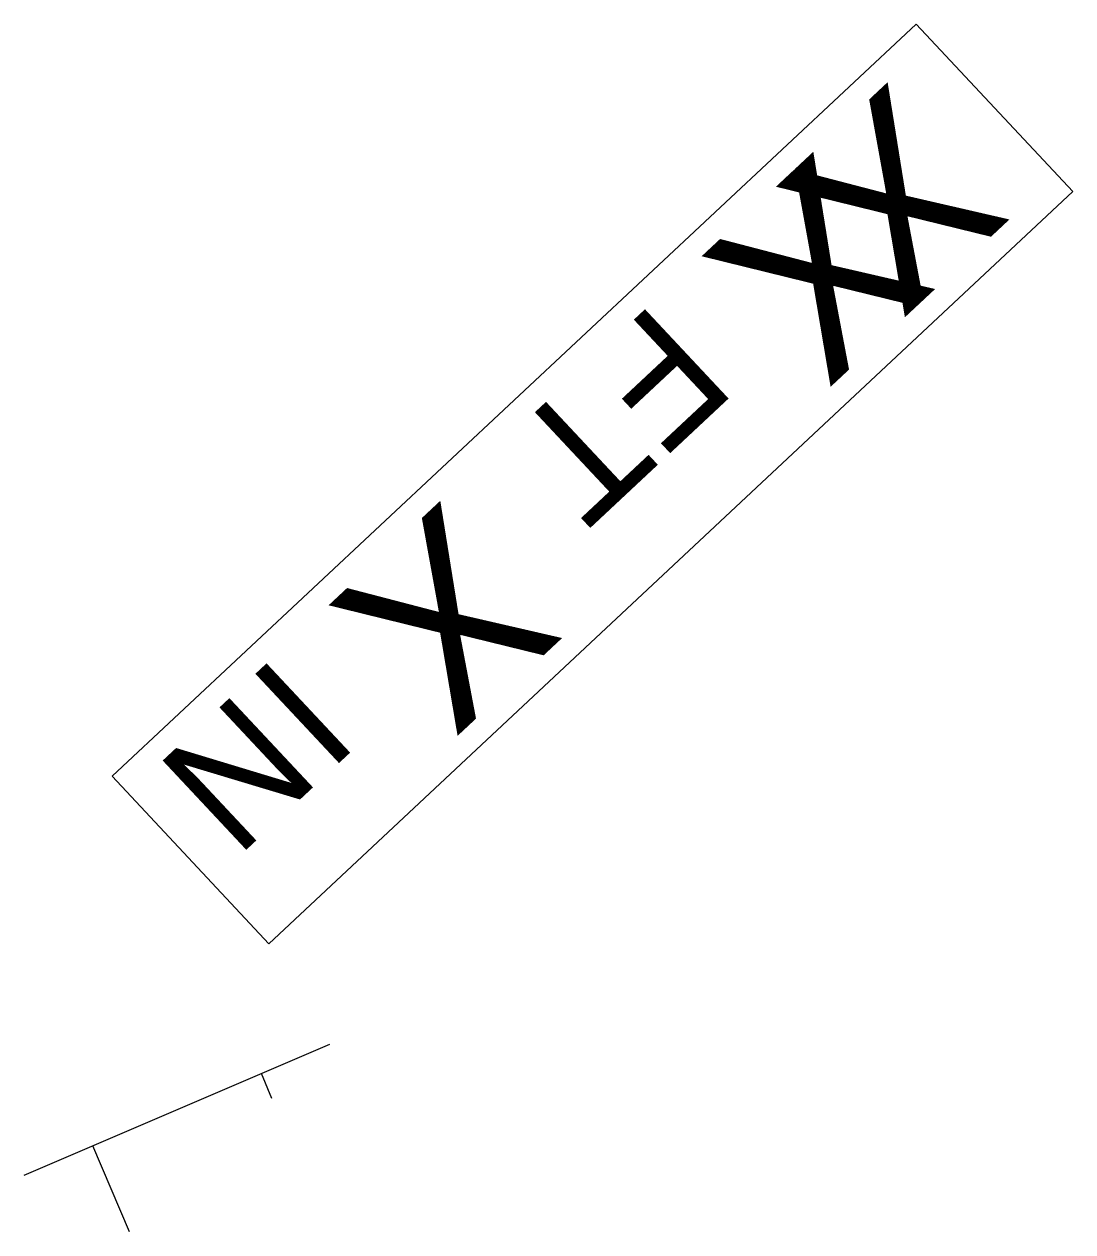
# Model space of a CAD drawing. Extents: x 1581789 to 1622364, y 1043167 to 1103486.
# Drawn here: x 1612882.1 to 1612927.8, y 1087251.3 to 1087303.9 of the extents above; entities that cross this region are included whole.
import ezdxf

# ---------------------------------------------------------------- set-up
doc = ezdxf.new("R2010")
doc.units = 0
doc.layers.add('Level 15', color=7, linetype='Continuous')
doc.layers.add('RD_PD_ALT1_TX', color=7, linetype='Continuous')

msp = doc.modelspace()

# ---------------------------------------------------------------- linework, layer by layer
at = {"layer": 'Level 15'}
for p, q in [((1612882.118, 1087253.739), (1612895.445, 1087259.452)), ((1612892.922, 1087257.087), (1612892.458, 1087258.172)), ((1612886.714, 1087251.267), (1612885.105, 1087255.02))]:
    msp.add_line(p, q, dxfattribs=at)
at = {"layer": 'RD_PD_ALT1_TX'}
msp.add_lwpolyline([(1612921.001, 1087303.931), (1612885.957, 1087271.131), (1612892.79, 1087263.83), (1612927.835, 1087296.63), (1612921.001, 1087303.931), (1612921.001, 1087303.931)], dxfattribs=at)

# ---------------------------------------------------------------- texts
for s, height, p in [('X', 8, (1612919.936, 1087301.565)), ('X', 8, (1612916.697, 1087298.533)), ('F', 5.333, (1612909.609, 1087291.899)), ('T', 5.333, (1612906.215, 1087288.722)), ('X', 8, (1612900.435, 1087283.312)), ('I', 5.333, (1612893.165, 1087276.507)), ('N', 5.333, (1612891.492, 1087274.941))]:
    msp.add_text(s, height=height, rotation=223.1059, dxfattribs=at).set_placement(p)

doc.saveas('drawing.dxf')
